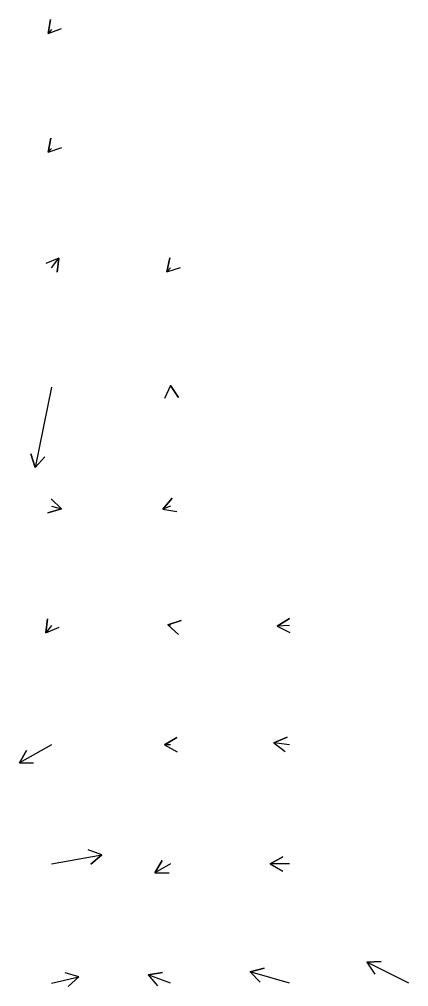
# Model space of a CAD drawing. Extents: x 954385 to 988206, y 1868364 to 1924553.
# Drawn here: x 987693.7 to 987857.1, y 1869417.5 to 1869823.2 of the extents above; entities that cross this region are included whole.
import ezdxf

# ---------------------------------------------------------------- set-up
doc = ezdxf.new("R2010")
doc.units = 0
doc.layers.add('26', color=7, linetype='Continuous')

msp = doc.modelspace()

# ---------------------------------------------------------------- linework, layer by layer
at = {"layer": '26'}
for points in [[(987707.13, 1869818.93), (987705.73, 1869817.25), (987706.76, 1869823.16), (987705.73, 1869817.25), (987711.36, 1869819.31)], [(987707.13, 1869768.93), (987705.81, 1869767.4), (987706.93, 1869773.29), (987705.81, 1869767.4), (987711.48, 1869769.38)], [(987707.13, 1869718.93), (987710.34, 1869723.04), (987709.51, 1869717.1), (987710.34, 1869723.04), (987704.78, 1869720.79)], [(987757.13, 1869718.93), (987755.58, 1869717.21), (987756.83, 1869723.07), (987755.58, 1869717.21), (987761.29, 1869719.05)], [(987707.13, 1869668.93), (987700.39, 1869635.2), (987698.46, 1869640.89), (987700.39, 1869635.2), (987704.35, 1869639.71)], [(987757.13, 1869668.93), (987757.08, 1869669.53), (987760.54, 1869664.63), (987757.08, 1869669.53), (987754.56, 1869664.08)], [(987757.13, 1869618.93), (987753.93, 1869617.78), (987757.81, 1869622.36), (987753.93, 1869617.78), (987759.84, 1869616.71)], [(987707.13, 1869618.93), (987711.41, 1869617.89), (987705.66, 1869616.2), (987711.41, 1869617.89), (987707.07, 1869622.03)], [(987707.13, 1869568.93), (987704.87, 1869565.83), (987705.51, 1869571.8), (987704.87, 1869565.83), (987710.36, 1869568.26)], [(987757.13, 1869568.93), (987755.97, 1869569.17), (987761.66, 1869571.06), (987755.97, 1869569.17), (987760.46, 1869565.18)], [(987807.13, 1869568.93), (987801.99, 1869568.71), (987807.05, 1869571.93), (987801.99, 1869568.71), (987807.31, 1869565.93)], [(987757.13, 1869518.93), (987754.69, 1869518.86), (987759.79, 1869522.01), (987754.69, 1869518.86), (987759.97, 1869516.01)], [(987807.13, 1869518.93), (987800.56, 1869519.74), (987806.09, 1869522.08), (987800.56, 1869519.74), (987805.35, 1869516.13)], [(987707.13, 1869518.93), (987693.69, 1869511.37), (987696.74, 1869516.53), (987693.69, 1869511.37), (987699.69, 1869511.3)], [(987707.13, 1869468.93), (987728.3, 1869472.76), (987723.72, 1869468.88), (987728.3, 1869472.76), (987722.65, 1869474.79)], [(987757.13, 1869468.93), (987750.59, 1869465.22), (987753.63, 1869470.39), (987750.59, 1869465.22), (987756.59, 1869465.17)], [(987807.13, 1869468.93), (987799.05, 1869468.94), (987804.25, 1869471.93), (987799.05, 1869468.94), (987804.24, 1869465.93)], [(987857.13, 1869418.93), (987839.61, 1869427.69), (987845.6, 1869428.05), (987839.61, 1869427.69), (987842.91, 1869422.69)], [(987757.13, 1869418.93), (987747.81, 1869422.36), (987753.72, 1869423.38), (987747.81, 1869422.36), (987751.65, 1869417.75)], [(987807.13, 1869418.93), (987790.57, 1869423.73), (987796.4, 1869425.17), (987790.57, 1869423.73), (987794.72, 1869419.4)], [(987707.13, 1869418.93), (987718.62, 1869421.54), (987714.22, 1869417.46), (987718.62, 1869421.54), (987712.89, 1869423.31)]]:
    msp.add_lwpolyline(points, dxfattribs=at)

doc.saveas('drawing.dxf')
